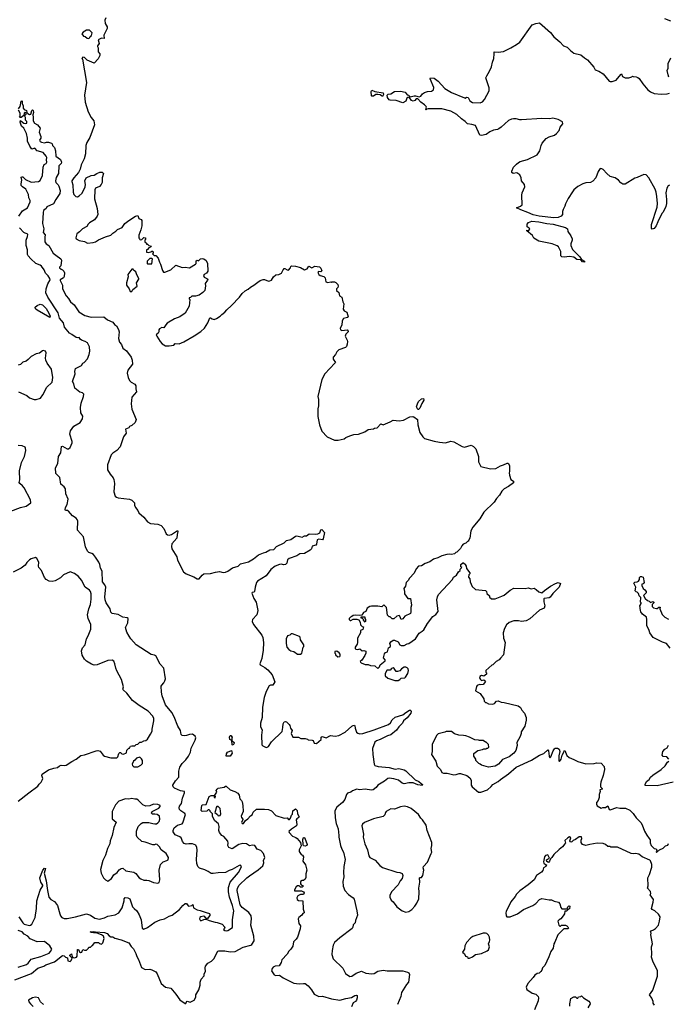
# Model space of a CAD drawing. Extents: x 2086813 to 2278017, y 548126 to 753336.
# Tile 371 of 461: x 2226553 to 2235191, y 616599 to 629711. Entities that reach past the tile are written whole.
import ezdxf

# ---------------------------------------------------------------- set-up
doc = ezdxf.new("R2010")
doc.units = 0

msp = doc.modelspace()

# ---------------------------------------------------------------- linework, layer by layer
at = {"layer": '0CON10XD'}
for points in [[(2227699, 629735), (2227687, 629705), (2227692, 629662), (2227717, 629615), (2227718, 629592), (2227672, 629505), (2227678, 629462), (2227645, 629463), (2227600, 629445), (2227610, 629395), (2227590, 629365), (2227590, 629355), (2227598, 629335), (2227600, 629285), (2227619, 629255), (2227620, 629235), (2227600, 629190), (2227545, 629132), (2227453, 629173), (2227417, 629207), (2227395, 629210), (2227380, 629195), (2227390, 629185), (2227444, 628874), (2227418, 628705), (2227424, 628615), (2227466, 628485), (2227505, 628408), (2227540, 628365), (2227551, 628311), (2227486, 628144), (2227449, 628075), (2227436, 628034), (2227430, 627925), (2227414, 627856), (2227370, 627780), (2227358, 627722), (2227336, 627674), (2227274, 627605), (2227247, 627565), (2227246, 627555), (2227261, 627511), (2227264, 627415), (2227274, 627384), (2227300, 627355), (2227325, 627352), (2227346, 627364), (2227385, 627403), (2227424, 627485), (2227430, 627515), (2227423, 627565), (2227440, 627605), (2227505, 627638), (2227545, 627642), (2227580, 627665), (2227621, 627679), (2227652, 627682), (2227670, 627665), (2227653, 627605), (2227653, 627545), (2227640, 627515), (2227615, 627490), (2227564, 627466), (2227554, 627446), (2227550, 627325), (2227587, 627197), (2227593, 627115), (2227586, 627094), (2227548, 627045), (2227484, 627006), (2227465, 626988), (2227448, 626955), (2227388, 626925), (2227352, 626885), (2227315, 626858), (2227302, 626805), (2227305, 626792), (2227345, 626772), (2227415, 626757), (2227457, 626737), (2227533, 626743), (2227565, 626753), (2227602, 626778), (2227695, 626820), (2227765, 626840), (2227793, 626867), (2227835, 626893), (2227855, 626917), (2227918, 626945), (2227953, 626995), (2228005, 627036), (2228095, 627093), (2228125, 627102), (2228142, 627065), (2228169, 627049), (2228178, 627035), (2228178, 626965), (2228167, 626913), (2228138, 626842), (2228140, 626805), (2228150, 626795), (2228152, 626782), (2228165, 626780), (2228180, 626785), (2228205, 626810), (2228228, 626808), (2228230, 626785), (2228220, 626775), (2228220, 626755), (2228240, 626735), (2228242, 626722), (2228255, 626720), (2228275, 626702), (2228310, 626695), (2228295, 626680), (2228275, 626672), (2228255, 626650), (2228240, 626645), (2228240, 626615), (2228265, 626610), (2228302, 626618), (2228315, 626630), (2228328, 626628), (2228330, 626605), (2228320, 626595), (2228343, 626573), (2228365, 626572), (2228397, 626535), (2228415, 626480), (2228430, 626455), (2228455, 626370), (2228468, 626348), (2228485, 626348), (2228565, 626380), (2228635, 626442), (2228715, 626413), (2228755, 626417), (2228815, 626408), (2228896, 626454), (2228902, 626465), (2228905, 626502), (2228915, 626508), (2228935, 626502), (2228962, 626525), (2228985, 626531), (2229006, 626526), (2229036, 626506), (2229053, 626465), (2229057, 626363), (2229040, 626335), (2229011, 626319), (2229002, 626305), (2229011, 626281), (2229046, 626266), (2229057, 626255), (2229056, 626244), (2229024, 626196), (2229027, 626165), (2229018, 626105), (2228993, 626077), (2228945, 626042), (2228895, 626030), (2228845, 626030), (2228828, 626012), (2228812, 626008), (2228810, 625995), (2228820, 625985), (2228812, 625898), (2228756, 625804), (2228688, 625752), (2228614, 625726), (2228519, 625671), (2228498, 625648), (2228475, 625608), (2228445, 625613), (2228417, 625593), (2228408, 625582), (2228406, 625554), (2228398, 625535), (2228372, 625515), (2228378, 625495), (2228425, 625424), (2228451, 625395), (2228495, 625370), (2228545, 625366), (2228604, 625376), (2228625, 625399), (2228675, 625393), (2228740, 625420), (2228875, 625500), (2228965, 625560), (2229016, 625604), (2229061, 625675), (2229085, 625740), (2229095, 625742), (2229116, 625726), (2229145, 625720), (2229175, 625730), (2229225, 625763), (2229245, 625787), (2229286, 625814), (2229312, 625848), (2229376, 625904), (2229482, 626018), (2229516, 626064), (2229555, 626100), (2229595, 626123), (2229625, 626150), (2229672, 626175), (2229724, 626216), (2229755, 626240), (2229795, 626252), (2229815, 626252), (2229865, 626230), (2229885, 626232), (2229906, 626244), (2229934, 626286), (2229965, 626312), (2230005, 626318), (2230042, 626335), (2230060, 626380), (2230074, 626396), (2230085, 626396), (2230115, 626379), (2230135, 626377), (2230160, 626405), (2230164, 626426), (2230175, 626432), (2230225, 626429), (2230292, 626412), (2230345, 626380), (2230382, 626395), (2230405, 626428), (2230445, 626407), (2230485, 626430), (2230545, 626420), (2230565, 626402), (2230577, 626365), (2230565, 626353), (2230532, 626358), (2230524, 626346), (2230527, 626335), (2230535, 626318), (2230553, 626303), (2230605, 626290), (2230620, 626275), (2230631, 626221), (2230655, 626212), (2230695, 626220), (2230705, 626212), (2230715, 626220), (2230745, 626222), (2230765, 626213), (2230788, 626185), (2230796, 626164), (2230790, 626145), (2230772, 626125), (2230772, 626105), (2230805, 626080), (2230814, 626034), (2230844, 626014), (2230858, 625955), (2230872, 625925), (2230862, 625855), (2230875, 625832), (2230908, 625815), (2230928, 625755), (2230917, 625743), (2230865, 625732), (2230847, 625703), (2230842, 625645), (2230820, 625605), (2230825, 625580), (2230845, 625570), (2230915, 625580), (2230930, 625565), (2230930, 625555), (2230898, 625525), (2230888, 625495), (2230914, 625445), (2230919, 625425), (2230915, 625390), (2230905, 625360), (2230893, 625347), (2230805, 625313), (2230775, 625290), (2230757, 625253), (2230726, 625215), (2230730, 625190), (2230758, 625145), (2230752, 625135), (2230618, 624995), (2230575, 624920), (2230522, 624695), (2230532, 624655), (2230533, 624567), (2230522, 624528), (2230526, 624425), (2230544, 624314), (2230575, 624230), (2230650, 624155), (2230745, 624113), (2230795, 624111), (2230875, 624130), (2230895, 624147), (2230948, 624168), (2231005, 624186), (2231065, 624190), (2231148, 624222), (2231195, 624252), (2231265, 624262), (2231278, 624272), (2231315, 624278), (2231363, 624327), (2231395, 624318), (2231485, 624354), (2231525, 624378), (2231605, 624370), (2231665, 624379), (2231747, 624423), (2231787, 624427), (2231803, 624423), (2231849, 624385), (2231854, 624314), (2231882, 624215), (2231924, 624154), (2231945, 624132), (2232075, 624097), (2232146, 624084), (2232225, 624078), (2232295, 624098), (2232335, 624088), (2232448, 624028), (2232475, 624020), (2232565, 624047), (2232599, 624029), (2232630, 623995), (2232662, 623895), (2232662, 623825), (2232695, 623762), (2232825, 623729), (2232895, 623736), (2232955, 623770), (2232995, 623781), (2233045, 623807), (2233060, 623805), (2233076, 623776), (2233077, 623695), (2233071, 623675), (2233076, 623645), (2233095, 623590), (2233130, 623565), (2233130, 623545), (2233065, 623493), (2233005, 623462), (2232976, 623434), (2232943, 623377), (2232904, 623336), (2232873, 623287), (2232735, 623153), (2232683, 623065), (2232586, 622954), (2232562, 622905), (2232548, 622805), (2232530, 622775), (2232530, 622765), (2232515, 622760), (2232495, 622740), (2232460, 622725), (2232440, 622705), (2232425, 622670), (2232375, 622620), (2232363, 622617), (2232345, 622600), (2232305, 622588), (2232275, 622592), (2232242, 622588), (2232175, 622572), (2232120, 622545), (2232065, 622528), (2232015, 622490), (2231955, 622467), (2231903, 622437), (2231865, 622433), (2231835, 622400), (2231805, 622342), (2231744, 622276), (2231729, 622241), (2231698, 622215), (2231692, 622168), (2231668, 622135), (2231680, 622095), (2231678, 622065), (2231724, 622004), (2231760, 622005), (2231771, 621915), (2231761, 621885), (2231762, 621825), (2231757, 621803), (2231684, 621766), (2231655, 621732), (2231634, 621724), (2231617, 621767), (2231605, 621778), (2231575, 621770), (2231535, 621732), (2231513, 621733), (2231485, 621760), (2231475, 621760), (2231453, 621783), (2231440, 621885), (2231405, 621918), (2231375, 621892), (2231325, 621902), (2231237, 621903), (2231215, 621898), (2231180, 621875), (2231165, 621830), (2231134, 621816), (2231108, 621782), (2231075, 621778), (2231025, 621782), (2230993, 621777), (2230978, 621762), (2230960, 621755), (2230940, 621735), (2230940, 621725)], [(2235205, 627509), (2235190, 627500), (2235172, 627468), (2235158, 627405), (2235169, 627315), (2235167, 627265), (2235158, 627225), (2235125, 627150), (2235105, 627130), (2235053, 627017), (2235030, 626965), (2235005, 626930), (2234975, 626922), (2234966, 626935), (2234966, 626985), (2235041, 627215), (2235046, 627265), (2235038, 627355), (2235031, 627415), (2235016, 627456), (2234932, 627605), (2234897, 627647), (2234865, 627648), (2234775, 627608), (2234745, 627602), (2234617, 627523), (2234585, 627522), (2234557, 627537), (2234528, 627575), (2234484, 627604), (2234415, 627624), (2234371, 627661), (2234325, 627714), (2234305, 627727), (2234285, 627728), (2234259, 627691), (2234224, 627606), (2234188, 627562), (2234155, 627544), (2234095, 627539), (2234053, 627525), (2233985, 627491), (2233934, 627445), (2233915, 627420), (2233859, 627331), (2233822, 627258), (2233815, 627228), (2233790, 627185), (2233782, 627155), (2233782, 627115), (2233766, 627094), (2233725, 627078), (2233665, 627072), (2233473, 627093), (2233393, 627113), (2233322, 627145), (2233227, 627177), (2233170, 627205), (2233223, 627227), (2233244, 627245), (2233239, 627375), (2233246, 627405), (2233280, 627485), (2233275, 627518), (2233236, 627566), (2233232, 627605), (2233213, 627643), (2233175, 627670), (2233127, 627663), (2233108, 627675), (2233107, 627695), (2233128, 627745), (2233170, 627785), (2233195, 627810), (2233218, 627822), (2233315, 627850), (2233445, 627912), (2233480, 627965), (2233496, 628035), (2233513, 628067), (2233565, 628127), (2233605, 628149), (2233675, 628172), (2233704, 628196), (2233739, 628235), (2233752, 628278), (2233787, 628325), (2233783, 628353), (2233725, 628383), (2233655, 628401), (2233615, 628391), (2233505, 628396), (2233235, 628378), (2233215, 628378), (2233165, 628392), (2233128, 628392), (2233105, 628388), (2233065, 628368), (2232965, 628278), (2232935, 628258), (2232915, 628248), (2232865, 628242), (2232815, 628218), (2232765, 628182), (2232705, 628168), (2232682, 628175), (2232625, 628300), (2232575, 628317), (2232515, 628323), (2232486, 628356), (2232435, 628393), (2232375, 628450), (2232295, 628491), (2232174, 628526), (2231995, 628522), (2231975, 628520), (2231965, 628510), (2231960, 628515), (2231970, 628545), (2231966, 628556), (2231945, 628579), (2231894, 628614), (2231855, 628657), (2231835, 628657), (2231817, 628633), (2231795, 628624), (2231773, 628635), (2231738, 628678), (2231723, 628677), (2231707, 628665), (2231696, 628624), (2231655, 628606), (2231565, 628636), (2231485, 628638), (2231474, 628644), (2231451, 628675), (2231447, 628705), (2231460, 628720), (2231495, 628722), (2231546, 628754), (2231625, 628758), (2231685, 628748), (2231715, 628710), (2231730, 628705), (2231752, 628682), (2231805, 628699), (2231825, 628699), (2231875, 628683), (2231895, 628691), (2231918, 628722), (2231945, 628742), (2231985, 628756), (2232039, 628761), (2232063, 628777), (2232069, 628809), (2232018, 628925), (2232025, 628937), (2232075, 628931), (2232125, 628893), (2232215, 628796), (2232305, 628740), (2232475, 628669), (2232485, 628667), (2232505, 628678), (2232524, 628674), (2232550, 628630), (2232585, 628608), (2232684, 628606), (2232715, 628616), (2232745, 628648), (2232807, 628765), (2232807, 628805), (2232763, 628935), (2232773, 628965), (2232810, 629025), (2232836, 629084), (2232848, 629145), (2232867, 629195), (2232873, 629255), (2232870, 629285), (2232925, 629277), (2232995, 629289), (2233095, 629336), (2233169, 629381), (2233215, 629413), (2233379, 629641), (2233425, 629661), (2233475, 629669), (2233621, 629541), (2233667, 629485), (2233748, 629418), (2233797, 629365), (2233843, 629345), (2233889, 629299), (2233935, 629266), (2234028, 629245), (2234073, 629203), (2234117, 629175), (2234198, 629078), (2234215, 629045), (2234264, 629024), (2234325, 628988), (2234405, 628893), (2234417, 628887), (2234445, 628887), (2234495, 628908), (2234558, 628982), (2234568, 628988), (2234582, 628955), (2234615, 628936), (2234665, 628937), (2234705, 628950), (2234715, 628960), (2234723, 628953), (2234765, 628950), (2234785, 628942), (2234805, 628928), (2234852, 628855), (2234918, 628775), (2234952, 628752), (2235005, 628730), (2235095, 628719), (2235178, 628722), (2235209, 628731)], [(2235225, 629693), (2235145, 629723)], [(2227475, 629460), (2227488, 629472), (2227492, 629488), (2227508, 629502), (2227518, 629538), (2227485, 629570), (2227445, 629572), (2227400, 629545), (2227383, 629523), (2227402, 629492), (2227427, 629487), (2227453, 629463), (2227475, 629460)], [(2235198, 628945), (2235188, 628975), (2235178, 629035), (2235188, 629065), (2235191, 629129), (2235226, 629204)], [(2231385, 628690), (2231355, 628712), (2231325, 628717), (2231295, 628717), (2231265, 628693), (2231245, 628692), (2231238, 628698), (2231232, 628755), (2231245, 628772), (2231285, 628753), (2231395, 628737), (2231397, 628715), (2231385, 628690)], [(2226537, 628525), (2226558, 628555), (2226573, 628625), (2226585, 628630), (2226587, 628597), (2226600, 628565), (2226600, 628535), (2226615, 628517), (2226645, 628500), (2226650, 628475), (2226661, 628461), (2226685, 628450), (2226700, 628455), (2226717, 628503), (2226725, 628510), (2226733, 628503), (2226736, 628475), (2226727, 628445), (2226733, 628415), (2226733, 628363), (2226752, 628332), (2226789, 628309), (2226828, 628265), (2226814, 628215), (2226833, 628155), (2226834, 628135), (2226818, 628105), (2226827, 628087), (2226845, 628078), (2226885, 628070), (2226912, 628078)], [(2226542, 627095), (2226592, 627165), (2226656, 627204), (2226694, 627286), (2226692, 627305), (2226677, 627337), (2226671, 627385), (2226637, 627455), (2226590, 627485), (2226574, 627505), (2226571, 627525), (2226582, 627575), (2226573, 627615), (2226585, 627620), (2226595, 627617), (2226631, 627581), (2226705, 627546), (2226805, 627558), (2226825, 627570), (2226856, 627635), (2226864, 627745), (2226879, 627781), (2226905, 627796), (2226913, 627815), (2226909, 627845), (2226914, 627875), (2226907, 627895), (2226865, 627942), (2226787, 627965), (2226755, 627999), (2226715, 627989), (2226689, 628025), (2226659, 628095), (2226658, 628135), (2226644, 628194), (2226608, 628265), (2226578, 628295), (2226558, 628345), (2226565, 628370), (2226590, 628345), (2226610, 628335), (2226635, 628330), (2226648, 628335), (2226647, 628355), (2226632, 628375), (2226629, 628409), (2226620, 628425), (2226620, 628435), (2226640, 628455), (2226640, 628465), (2226625, 628480), (2226612, 628465), (2226610, 628435), (2226575, 628410), (2226555, 628410), (2226553, 628417), (2226560, 628425), (2226558, 628465), (2226538, 628505)], [(2226912, 628078), (2226935, 628080), (2226975, 628067), (2226986, 628056), (2226992, 628035), (2227015, 628010), (2227030, 627965), (2227036, 627895), (2227095, 627850), (2227108, 627815), (2227107, 627795), (2227076, 627764), (2227070, 627665), (2227041, 627609), (2227031, 627565), (2227033, 627543), (2227065, 627512), (2227073, 627495), (2227092, 627435), (2227088, 627395), (2227034, 627316), (2227005, 627260), (2226915, 627217), (2226906, 627195), (2226872, 627168), (2226864, 627145), (2226858, 626995), (2226875, 626925), (2226868, 626875), (2226892, 626845), (2226887, 626815), (2226889, 626755), (2226908, 626728), (2226943, 626705), (2227001, 626601), (2227036, 626576), (2227100, 626525), (2227110, 626510), (2227102, 626435), (2227082, 626415), (2227082, 626405), (2227105, 626388), (2227125, 626382), (2227142, 626362), (2227148, 626338), (2227147, 626293), (2227138, 626272), (2227094, 626246), (2227093, 626237), (2227124, 626175), (2227125, 626125), (2227172, 626032), (2227205, 625996), (2227232, 625952), (2227280, 625915), (2227340, 625820), (2227420, 625770), (2227505, 625750), (2227675, 625753), (2227724, 625714), (2227792, 625682), (2227815, 625651), (2227844, 625634), (2227870, 625585), (2227876, 625555), (2227871, 625465), (2227884, 625416), (2227908, 625385), (2227928, 625338), (2227975, 625300), (2228036, 625215), (2228051, 625175), (2228055, 625122), (2227994, 625045), (2227984, 625005), (2227997, 624947), (2228015, 624905), (2228036, 624885), (2228085, 624858), (2228101, 624835), (2228099, 624795), (2228108, 624755), (2228047, 624685), (2228038, 624595), (2228046, 624525), (2228104, 624385), (2228091, 624345), (2228045, 624306), (2228017, 624293), (2228008, 624275), (2227964, 624256), (2227970, 624205), (2227936, 624155), (2227890, 624025), (2227845, 623975), (2227792, 623938), (2227770, 623915), (2227722, 623785), (2227722, 623715), (2227757, 623657), (2227800, 623610), (2227809, 623589), (2227818, 623535), (2227805, 623425), (2227825, 623364), (2227841, 623351), (2227863, 623343), (2228015, 623326), (2228045, 623311), (2228082, 623275), (2228084, 623246), (2228094, 623215), (2228127, 623177), (2228141, 623145), (2228205, 623086), (2228256, 623025), (2228294, 623004), (2228395, 622992), (2228436, 622975), (2228475, 622936), (2228505, 622866), (2228521, 622851), (2228545, 622846), (2228575, 622856), (2228655, 622908), (2228661, 622895), (2228650, 622855), (2228645, 622805), (2228580, 622730), (2228574, 622695), (2228581, 622665), (2228646, 622556), (2228655, 622513), (2228737, 622357), (2228770, 622330), (2228873, 622293), (2228918, 622265), (2228945, 622266), (2228985, 622316), (2229005, 622331), (2229095, 622336), (2229160, 622355), (2229215, 622361), (2229265, 622351), (2229295, 622354), (2229325, 622366), (2229388, 622412), (2229465, 622435), (2229495, 622466), (2229600, 622490), (2229667, 622533), (2229732, 622585), (2229799, 622611), (2229831, 622619), (2229885, 622652), (2229936, 622654), (2229975, 622694), (2230075, 622746), (2230105, 622774), (2230165, 622790), (2230225, 622831), (2230246, 622836), (2230315, 622822), (2230345, 622836), (2230375, 622837), (2230410, 622865), (2230495, 622859), (2230525, 622866), (2230552, 622878), (2230563, 622917), (2230575, 622922), (2230614, 622884), (2230594, 622796), (2230586, 622785), (2230535, 622791), (2230515, 622786), (2230505, 622725), (2230495, 622714), (2230450, 622700), (2230439, 622665), (2230421, 622645), (2230345, 622602), (2230285, 622600), (2230245, 622570), (2230143, 622537), (2230122, 622518), (2230112, 622475), (2230092, 622455), (2230067, 622453), (2230039, 622459), (2230013, 622457), (2229955, 622432), (2229899, 622391), (2229835, 622305), (2229719, 622235), (2229706, 622215), (2229690, 622155), (2229682, 622098), (2229672, 622088), (2229650, 622085), (2229643, 622075), (2229672, 622005), (2229704, 621955), (2229724, 621845), (2229711, 621785), (2229656, 621725), (2229650, 621695), (2229668, 621655), (2229777, 621515), (2229792, 621485), (2229801, 621415), (2229795, 621315), (2229777, 621205), (2229750, 621135), (2229758, 621118), (2229819, 621085), (2229857, 621055), (2229916, 620985), (2229952, 620895), (2229925, 620847), (2229892, 620848), (2229875, 620840), (2229836, 620765), (2229808, 620685), (2229785, 620555), (2229783, 620417), (2229762, 620345), (2229762, 620292), (2229781, 620255), (2229774, 620185), (2229777, 620055), (2229790, 620040), (2229835, 620020), (2229848, 620022), (2229866, 620034), (2229905, 620094), (2230048, 620232), (2230059, 620285), (2230060, 620335), (2230075, 620362), (2230094, 620366), (2230105, 620361), (2230143, 620325), (2230150, 620310), (2230160, 620275), (2230180, 620245), (2230170, 620205), (2230190, 620155), (2230265, 620158), (2230298, 620138), (2230355, 620138), (2230385, 620130), (2230395, 620120), (2230447, 620117), (2230460, 620110), (2230477, 620077), (2230505, 620070), (2230568, 620125), (2230568, 620155), (2230583, 620167), (2230635, 620148), (2230691, 620179), (2230755, 620170), (2230805, 620177), (2230889, 620221), (2230975, 620304), (2230995, 620314), (2231010, 620315), (2231018, 620308), (2231019, 620275), (2231038, 620225), (2231055, 620211), (2231085, 620202), (2231125, 620207), (2231275, 620253), (2231464, 620326), (2231491, 620349), (2231515, 620388), (2231555, 620422), (2231655, 620453), (2231695, 620485), (2231745, 620516), (2231756, 620516), (2231763, 620513), (2231768, 620498), (2231763, 620475), (2231715, 620412), (2231666, 620375), (2231653, 620345), (2231602, 620295), (2231570, 620250), (2231495, 620186), (2231450, 620175), (2231355, 620126), (2231305, 620109), (2231285, 620091), (2231254, 620005), (2231256, 619926), (2231274, 619795), (2231285, 619779), (2231328, 619768), (2231475, 619754), (2231555, 619729), (2231602, 619738), (2231672, 619722), (2231695, 619709), (2231820, 619590), (2231871, 619565), (2231900, 619540), (2231918, 619525), (2231915, 619513), (2231855, 619522), (2231795, 619549), (2231735, 619547), (2231675, 619534), (2231645, 619546), (2231599, 619585), (2231535, 619603), (2231475, 619611), (2231455, 619605), (2231411, 619569), (2231325, 619519), (2231299, 619485), (2231260, 619455), (2231238, 619452), (2231155, 619463), (2231077, 619457), (2231045, 619462), (2230985, 619440), (2230964, 619426), (2230918, 619412), (2230906, 619394), (2230882, 619328), (2230854, 619285), (2230779, 619225), (2230750, 619175), (2230754, 619084), (2230767, 619005), (2230796, 618935), (2230802, 618845), (2230802, 618825), (2230826, 618715), (2230842, 618665), (2230864, 618625), (2230889, 618529), (2230870, 618435), (2230866, 618355), (2230872, 618295), (2230858, 618235), (2230863, 618173), (2230885, 618114), (2230931, 618061), (2230993, 618015), (2231007, 617997), (2231045, 617845), (2231052, 617785), (2231024, 617715), (2231022, 617685), (2230993, 617657), (2230991, 617625), (2230983, 617607), (2230816, 617484), (2230745, 617423), (2230726, 617385), (2230714, 617316), (2230712, 617262), (2230730, 617205), (2230855, 617082), (2230891, 617011), (2230950, 616970), (2230975, 616972), (2231035, 617015), (2231105, 617042), (2231165, 617012), (2231245, 617005), (2231275, 617011), (2231325, 617042), (2231395, 617053), (2231445, 617045), (2231655, 617044), (2231719, 617029), (2231735, 617019), (2231743, 616995), (2231731, 616895), (2231705, 616864), (2231640, 616755), (2231630, 616705), (2231584, 616595)], [(2226542, 617762), (2226594, 617684), (2226614, 617664), (2226685, 617648), (2226698, 617652), (2226713, 617667), (2226760, 617755), (2226778, 617875), (2226781, 617975), (2226825, 618120), (2226860, 618175), (2226860, 618185), (2226836, 618225), (2226822, 618285), (2226863, 618385), (2226885, 618413), (2226896, 618406), (2226881, 618345), (2226904, 618244), (2226924, 618114), (2226940, 618025), (2226969, 617995), (2227018, 617968), (2227059, 617915), (2227086, 617805), (2227098, 617778), (2227115, 617755), (2227145, 617742), (2227185, 617742), (2227295, 617763), (2227445, 617802), (2227495, 617787), (2227555, 617747), (2227615, 617732), (2227685, 617750), (2227726, 617774), (2227825, 617790), (2227873, 617817), (2227916, 617884), (2227944, 617975), (2227946, 618005), (2227959, 618021), (2227995, 618019), (2228020, 618005), (2228055, 617899), (2228077, 617873), (2228112, 617845), (2228145, 617791), (2228173, 617723), (2228184, 617615), (2228205, 617601), (2228255, 617621), (2228355, 617694), (2228425, 617722), (2228484, 617736), (2228545, 617774), (2228585, 617788), (2228680, 617860), (2228724, 617916), (2228755, 617943), (2228775, 617942), (2228795, 617912), (2228806, 617906), (2228844, 617916), (2228857, 617927), (2228870, 617885), (2228915, 617856), (2228955, 617850), (2229035, 617820), (2229080, 617810), (2229087, 617797), (2229085, 617783), (2229055, 617742), (2229035, 617740), (2229021, 617765), (2229005, 617772), (2228965, 617763), (2228952, 617755), (2228947, 617735), (2228955, 617718), (2228965, 617712), (2229005, 617730), (2229035, 617732), (2229076, 617714), (2229155, 617691), (2229185, 617689), (2229248, 617665), (2229284, 617625), (2229283, 617615), (2229268, 617595), (2229285, 617581), (2229305, 617578), (2229325, 617583), (2229389, 617621), (2229386, 617725), (2229405, 617845), (2229386, 617915), (2229346, 618025), (2229333, 618095), (2229333, 618155), (2229356, 618225), (2229468, 618355), (2229496, 618405), (2229506, 618436), (2229495, 618452), (2229475, 618449), (2229382, 618395), (2229345, 618382), (2229295, 618355), (2229195, 618350), (2229129, 618339), (2229105, 618343), (2229065, 618367), (2229021, 618391), (2228950, 618410), (2228925, 618435), (2228912, 618475), (2228906, 618526), (2228919, 618655), (2228913, 618685), (2228897, 618717), (2228855, 618736), (2228808, 618738), (2228772, 618732), (2228742, 618742), (2228721, 618765), (2228714, 618795), (2228702, 618815), (2228688, 618828), (2228626, 618855), (2228597, 618895), (2228596, 618915), (2228611, 618949), (2228655, 618984), (2228715, 619004), (2228725, 619015), (2228762, 619125), (2228752, 619142), (2228700, 619175), (2228683, 619195), (2228677, 619215), (2228683, 619237), (2228708, 619275), (2228720, 619345), (2228748, 619415), (2228748, 619435), (2228695, 619442), (2228615, 619479), (2228597, 619495), (2228591, 619515), (2228629, 619575), (2228672, 619625), (2228673, 619705), (2228684, 619756), (2228718, 619805), (2228768, 619855), (2228803, 619905), (2228827, 619955), (2228838, 620012), (2228892, 620115), (2228899, 620149), (2228890, 620170), (2228856, 620196), (2228817, 620193), (2228775, 620178), (2228745, 620176), (2228719, 620179), (2228703, 620193), (2228697, 620245), (2228658, 620305), (2228609, 620429), (2228578, 620485), (2228495, 620585), (2228450, 620705), (2228441, 620755), (2228439, 620835), (2228445, 620850), (2228475, 620878), (2228488, 620905), (2228494, 620935), (2228474, 621074), (2228425, 621128), (2228365, 621239), (2228349, 621249), (2228305, 621259), (2228104, 621385), (2228035, 621464), (2228011, 621501), (2227982, 621555), (2227962, 621618), (2227993, 621677), (2227998, 621735), (2227984, 621744), (2227926, 621756), (2227865, 621788), (2227786, 621805), (2227765, 621822), (2227759, 621865), (2227706, 621945), (2227692, 621985), (2227687, 622025), (2227699, 622155), (2227688, 622185), (2227656, 622226), (2227651, 622365), (2227631, 622405), (2227619, 622455), (2227606, 622485), (2227565, 622555), (2227538, 622588), (2227515, 622602), (2227473, 622615), (2227455, 622633), (2227429, 622689), (2227404, 622825), (2227322, 622912), (2227326, 623035), (2227320, 623055), (2227304, 623075), (2227256, 623105), (2227205, 623167), (2227195, 623173), (2227165, 623173), (2227160, 623185), (2227162, 623215), (2227185, 623255), (2227201, 623325), (2227166, 623395), (2227163, 623465), (2227145, 623490), (2227101, 623525), (2227086, 623615), (2227036, 623666), (2227032, 623745), (2227061, 623799), (2227069, 623895), (2227101, 623945), (2227112, 624028), (2227125, 624033), (2227185, 623998), (2227205, 623998), (2227225, 624012), (2227254, 624075), (2227253, 624095), (2227222, 624192), (2227229, 624235), (2227275, 624296), (2227359, 624345), (2227388, 624395), (2227393, 624433), (2227367, 624475), (2227364, 624545), (2227374, 624606), (2227404, 624695), (2227406, 624725), (2227390, 624740), (2227353, 624753), (2227289, 624805), (2227274, 624864), (2227258, 624895), (2227293, 624995), (2227287, 625025), (2227298, 625065), (2227376, 625104), (2227394, 625135), (2227413, 625147), (2227457, 625193), (2227478, 625252), (2227486, 625295), (2227485, 625355), (2227456, 625406), (2227426, 625426), (2227375, 625445), (2227360, 625455), (2227345, 625480), (2227325, 625474), (2227305, 625478), (2227249, 625519), (2227215, 625535), (2227149, 625615), (2227136, 625675), (2227083, 625735), (2227066, 625806), (2226930, 626015), (2226902, 626075), (2226904, 626125), (2226929, 626195), (2226958, 626245), (2226956, 626265), (2226932, 626302), (2226897, 626335), (2226879, 626379), (2226845, 626427), (2226825, 626442), (2226770, 626465), (2226701, 626525), (2226666, 626565), (2226657, 626585), (2226658, 626645), (2226640, 626705), (2226639, 626775), (2226657, 626823), (2226660, 626850), (2226655, 626859), (2226625, 626868), (2226609, 626879), (2226550, 626940)], [(2234075, 626483), (2234050, 626485), (2234025, 626512), (2233975, 626519), (2233935, 626550), (2233875, 626557), (2233805, 626548), (2233773, 626553), (2233758, 626568), (2233758, 626625), (2233752, 626642), (2233728, 626685), (2233711, 626701), (2233646, 626726), (2233465, 626760), (2233402, 626802), (2233382, 626835), (2233305, 626900), (2233305, 626910), (2233335, 626903), (2233346, 626925), (2233337, 626937), (2233312, 626952), (2233311, 626989), (2233330, 627010), (2233375, 627026), (2233465, 627017), (2233575, 626995), (2233657, 626987), (2233822, 626945), (2233850, 626925), (2233855, 626890), (2233894, 626834), (2233910, 626795), (2233912, 626775), (2233893, 626725), (2233893, 626705), (2233915, 626650), (2234014, 626554), (2234037, 626517), (2234073, 626495), (2234075, 626483)], [(2228255, 626460), (2228315, 626462), (2228320, 626525), (2228315, 626530), (2228285, 626530), (2228250, 626495), (2228250, 626465), (2228255, 626460)], [(2228045, 626090), (2228061, 626119), (2228117, 626163), (2228110, 626205), (2228142, 626255), (2228142, 626265), (2228112, 626315), (2228098, 626355), (2228070, 626375), (2228065, 626390), (2228045, 626390), (2227995, 626320), (2228000, 626285), (2227974, 626205), (2227976, 626175), (2228010, 626125), (2228025, 626090), (2228045, 626090)], [(2226955, 625746), (2226785, 625842), (2226765, 625861), (2226760, 625885), (2226786, 625905), (2226825, 625922), (2226858, 625915), (2226906, 625865), (2226943, 625805), (2226959, 625765), (2226955, 625746)], [(2226538, 624755), (2226648, 624705), (2226685, 624677), (2226745, 624654), (2226775, 624653), (2226829, 624671), (2226862, 624715), (2226886, 624764), (2226912, 624815), (2226984, 624885), (2226994, 624945), (2226975, 625057), (2226919, 625135), (2226900, 625175), (2226897, 625205), (2226907, 625275), (2226895, 625298), (2226865, 625307), (2226855, 625303), (2226818, 625272), (2226775, 625260), (2226705, 625228), (2226666, 625184), (2226640, 625165), (2226595, 625150), (2226565, 625120), (2226535, 625110)], [(2231855, 624518), (2231839, 624555), (2231850, 624595), (2231865, 624626), (2231905, 624664), (2231932, 624665), (2231936, 624645), (2231908, 624602), (2231883, 624537), (2231865, 624519), (2231855, 624518)], [(2226435, 623167), (2226565, 623214), (2226638, 623232), (2226700, 623275), (2226698, 623315), (2226611, 623475), (2226592, 623502), (2226555, 623534), (2226548, 623548), (2226556, 623585), (2226549, 623705), (2226578, 623815), (2226617, 623895), (2226637, 623975), (2226632, 624005), (2226625, 624018), (2226585, 624038), (2226535, 624042)], [(2226535, 619303), (2226676, 619414), (2226795, 619502), (2226811, 619529), (2226838, 619555), (2226857, 619593), (2226860, 619605), (2226848, 619645), (2226852, 619665), (2226939, 619721), (2227010, 619745), (2227055, 619752), (2227084, 619776), (2227105, 619784), (2227145, 619778), (2227173, 619783), (2227246, 619834), (2227305, 619862), (2227368, 619912), (2227415, 619920), (2227574, 619976), (2227595, 619980), (2227625, 619971), (2227665, 619918), (2227685, 619902), (2227765, 619882), (2227847, 619883), (2227862, 619895), (2227875, 619940), (2227885, 619952), (2227895, 619952), (2227915, 619933), (2227935, 619928), (2227975, 619950), (2227980, 619985), (2228005, 620010), (2228015, 620010), (2228030, 620035), (2228045, 620042), (2228085, 620040), (2228105, 620060), (2228128, 620062), (2228155, 620090), (2228175, 620092), (2228205, 620108), (2228235, 620110), (2228255, 620130), (2228294, 620195), (2228319, 620235), (2228317, 620265), (2228341, 620375), (2228339, 620405), (2228326, 620436), (2228265, 620504), (2228145, 620580), (2228056, 620646), (2227982, 620742), (2227933, 620785), (2227928, 620795), (2227936, 620826), (2227909, 620925), (2227845, 621042), (2227832, 621075), (2227821, 621135), (2227805, 621167), (2227785, 621182), (2227725, 621177), (2227585, 621118), (2227545, 621117), (2227509, 621129), (2227445, 621168), (2227418, 621195), (2227385, 621250), (2227377, 621305), (2227391, 621345), (2227424, 621385), (2227444, 621465), (2227467, 621507), (2227503, 621595), (2227499, 621655), (2227466, 621735), (2227457, 621785), (2227474, 621866), (2227496, 621925), (2227506, 621996), (2227506, 622065), (2227498, 622095), (2227485, 622113), (2227424, 622154), (2227377, 622245), (2227336, 622296), (2227285, 622337), (2227225, 622356), (2227135, 622317), (2227095, 622277), (2227025, 622237), (2226985, 622228), (2226945, 622233), (2226907, 622257), (2226884, 622284), (2226843, 622375), (2226808, 622415), (2226802, 622435), (2226807, 622485), (2226782, 622535), (2226765, 622547), (2226705, 622531), (2226685, 622520), (2226647, 622483), (2226628, 622445), (2226572, 622405), (2226465, 622352)], [(2230940, 621725), (2230955, 621710), (2230965, 621710), (2230995, 621730), (2231045, 621728), (2231068, 621718), (2231087, 621687), (2231092, 621652), (2231115, 621630), (2231130, 621625), (2231125, 621590), (2231093, 621577), (2231092, 621548), (2231054, 621476), (2231053, 621417), (2231047, 621395), (2231023, 621353), (2231022, 621335), (2231028, 621328), (2231055, 621323), (2231085, 621333), (2231115, 621308), (2231135, 621310), (2231162, 621302), (2231163, 621277), (2231150, 621245), (2231109, 621181), (2231088, 621165), (2231092, 621155), (2231102, 621145), (2231155, 621123), (2231195, 621123), (2231227, 621113), (2231285, 621107), (2231325, 621072), (2231347, 621093), (2231355, 621120), (2231420, 621175), (2231420, 621185), (2231400, 621215), (2231410, 621265), (2231425, 621282), (2231452, 621295), (2231464, 621346), (2231490, 621365), (2231492, 621375), (2231484, 621405), (2231495, 621428), (2231525, 621450), (2231545, 621450), (2231592, 621425), (2231617, 621387), (2231635, 621378), (2231675, 621378), (2231715, 621400), (2231735, 621403), (2231826, 621464), (2231875, 621542), (2231915, 621568), (2231935, 621588), (2231985, 621672), (2232057, 621763), (2232095, 621792), (2232125, 621830), (2232110, 621985), (2232117, 622025), (2232130, 622055), (2232316, 622254), (2232332, 622285), (2232372, 622315), (2232395, 622358), (2232420, 622375), (2232420, 622395), (2232440, 622415), (2232430, 622425), (2232430, 622455), (2232455, 622480), (2232465, 622480), (2232490, 622455), (2232490, 622445), (2232500, 622435), (2232502, 622402), (2232550, 622345), (2232548, 622332), (2232533, 622317), (2232532, 622285), (2232548, 622265), (2232552, 622225), (2232580, 622165), (2232625, 622122), (2232755, 622110), (2232770, 622095), (2232775, 622070), (2232808, 622038), (2232812, 622022), (2232835, 622000), (2232885, 622000), (2232975, 622032), (2233005, 622048), (2233084, 622116), (2233135, 622142), (2233285, 622138), (2233323, 622143), (2233365, 622132), (2233405, 622140), (2233433, 622125), (2233465, 622093), (2233505, 622078), (2233542, 622108), (2233622, 622168), (2233688, 622205), (2233725, 622214), (2233754, 622204), (2233737, 622153), (2233655, 622071), (2233620, 622020), (2233605, 622012), (2233537, 622003), (2233533, 621997), (2233533, 621957), (2233547, 621905), (2233536, 621874), (2233475, 621848), (2233345, 621732), (2233300, 621705), (2233235, 621698), (2233195, 621707), (2233135, 621706), (2233072, 621685), (2233038, 621652), (2233009, 621605), (2232992, 621548), (2232997, 621475), (2233018, 621415), (2232997, 621253), (2232955, 621210), (2232940, 621185), (2232900, 621165), (2232855, 621120), (2232840, 621115), (2232760, 621045), (2232763, 621023), (2232772, 621012), (2232770, 620995), (2232735, 620968), (2232720, 620975), (2232705, 620977), (2232682, 620965), (2232678, 620948), (2232690, 620925), (2232703, 620913), (2232735, 620918), (2232757, 620903), (2232745, 620880), (2232725, 620860), (2232695, 620852), (2232675, 620858), (2232647, 620843), (2232638, 620832), (2232622, 620775), (2232685, 620740), (2232736, 620666), (2232740, 620635), (2232755, 620620), (2232765, 620620), (2232795, 620600), (2232855, 620594), (2232876, 620604), (2232905, 620638), (2232925, 620640), (2232964, 620624), (2233005, 620620), (2233192, 620572), (2233225, 620550), (2233242, 620515), (2233277, 620477), (2233297, 620417), (2233300, 620385), (2233282, 620305), (2233233, 620227), (2233232, 620205), (2233218, 620165), (2233172, 620085), (2233180, 620045), (2233162, 619978), (2233132, 619945), (2233070, 619895), (2232985, 619858), (2232930, 619795), (2232885, 619772), (2232795, 619758), (2232705, 619782), (2232687, 619797), (2232670, 619805), (2232630, 619845), (2232630, 619865), (2232603, 619903), (2232603, 619937), (2232653, 619977), (2232715, 619990), (2232735, 620000), (2232765, 620000), (2232775, 620010), (2232788, 620012), (2232800, 620025), (2232798, 620058), (2232765, 620090), (2232755, 620090), (2232725, 620110), (2232675, 620110), (2232665, 620118), (2232615, 620120), (2232545, 620158), (2232495, 620172), (2232465, 620180), (2232401, 620181), (2232342, 620202), (2232305, 620233), (2232235, 620234), (2232215, 620222), (2232125, 620199), (2232107, 620185), (2232047, 620065), (2232047, 619965), (2232036, 619925), (2232094, 619835), (2232112, 619772), (2232158, 619725), (2232175, 619688), (2232199, 619679), (2232245, 619678), (2232335, 619656), (2232365, 619659), (2232405, 619672), (2232425, 619671), (2232506, 619646), (2232546, 619616), (2232564, 619585), (2232567, 619515), (2232578, 619495), (2232665, 619422), (2232696, 619424), (2232784, 619456), (2232832, 619498), (2232855, 619527), (2232924, 619566), (2232955, 619593), (2233065, 619667), (2233165, 619757), (2233371, 619849), (2233475, 619917), (2233535, 619937), (2233585, 619987), (2233596, 619975), (2233604, 619905), (2233615, 619883), (2233629, 619895), (2233658, 619975), (2233675, 620001), (2233685, 620008), (2233715, 620009), (2233737, 619997), (2233747, 619965), (2233734, 619906), (2233732, 619852), (2233735, 619840), (2233744, 619834), (2233766, 619865), (2233778, 619915), (2233800, 619955), (2233803, 619975), (2233815, 619980), (2233841, 619911), (2233870, 619885), (2233935, 619858), (2233985, 619832), (2234095, 619802), (2234205, 619804), (2234235, 619813), (2234295, 619810), (2234337, 619765), (2234340, 619725), (2234322, 619645), (2234293, 619555), (2234290, 619525), (2234290, 619495), (2234310, 619475), (2234310, 619465), (2234280, 619455), (2234283, 619435), (2234270, 619395), (2234270, 619355), (2234256, 619314), (2234233, 619285), (2234233, 619265), (2234245, 619242), (2234295, 619213), (2234318, 619222), (2234355, 619220), (2234385, 619240), (2234403, 619195), (2234415, 619190), (2234505, 619222), (2234545, 619209), (2234623, 619213), (2234680, 619185), (2234725, 619140), (2234730, 619125), (2234765, 619080), (2234825, 619020), (2234845, 618990), (2234876, 618906), (2234905, 618850), (2234938, 618808), (2234948, 618788), (2234948, 618748), (2234963, 618713), (2235002, 618672), (2235025, 618670), (2235038, 618658), (2235040, 618645), (2235030, 618635), (2235035, 618620), (2235072, 618658), (2235125, 618680), (2235155, 618710), (2235185, 618720), (2235195, 618740)], [(2235215, 621343), (2235165, 621403), (2235115, 621420), (2235018, 621472), (2234989, 621485), (2234944, 621545), (2234936, 621575), (2234904, 621645), (2234906, 621725), (2234900, 621755), (2234849, 621795), (2234827, 621825), (2234821, 621845), (2234810, 621910), (2234820, 621915), (2234820, 621925), (2234830, 621935), (2234830, 621945), (2234820, 621955), (2234826, 622016), (2234805, 622040), (2234795, 622070), (2234777, 622087), (2234761, 622091), (2234750, 622105), (2234760, 622155), (2234733, 622207), (2234745, 622220), (2234777, 622223), (2234795, 622232), (2234808, 622255), (2234808, 622282), (2234823, 622297), (2234835, 622298), (2234858, 622285), (2234870, 622215), (2234855, 622198), (2234840, 622195), (2234838, 622178), (2234858, 622135), (2234879, 622119), (2234898, 622095), (2234895, 622080), (2234860, 622045), (2234884, 622004), (2234915, 621977), (2234938, 621968), (2234952, 621952), (2234985, 621962), (2235000, 621955), (2235000, 621945), (2234978, 621922), (2234978, 621895), (2234995, 621878), (2235035, 621870), (2235045, 621870), (2235063, 621887), (2235085, 621888), (2235078, 621865), (2235110, 621790), (2235147, 621755), (2235195, 621730)], [(2231155, 621690), (2231130, 621715), (2231130, 621725), (2231118, 621738), (2231102, 621742), (2231102, 621758), (2231148, 621758), (2231150, 621735), (2231160, 621725), (2231160, 621695), (2231155, 621690)], [(2230295, 621260), (2230310, 621275), (2230317, 621293), (2230330, 621355), (2230338, 621365), (2230338, 621385), (2230293, 621453), (2230287, 621487), (2230280, 621495), (2230185, 621532), (2230168, 621532), (2230150, 621515), (2230122, 621505), (2230104, 621466), (2230100, 621405), (2230113, 621355), (2230138, 621325), (2230165, 621307), (2230205, 621298), (2230253, 621263), (2230295, 621260)], [(2230788, 621228), (2230815, 621232), (2230822, 621238), (2230822, 621262), (2230808, 621278), (2230775, 621300), (2230752, 621298), (2230750, 621275), (2230760, 621265), (2230760, 621255), (2230788, 621228)], [(2231551, 620911), (2231595, 620913), (2231617, 620923), (2231635, 620940), (2231682, 620948), (2231693, 620957), (2231721, 621005), (2231730, 621045), (2231726, 621065), (2231715, 621078), (2231695, 621088), (2231675, 621088), (2231638, 621065), (2231615, 621040), (2231585, 621030), (2231565, 621030), (2231539, 621069), (2231525, 621080), (2231507, 621073), (2231485, 621050), (2231445, 621050), (2231440, 621045), (2231440, 621035), (2231420, 621005), (2231420, 620985), (2231422, 620975), (2231455, 620942), (2231551, 620911)], [(2229395, 620052), (2229383, 620053), (2229380, 620110), (2229352, 620125), (2229348, 620155), (2229355, 620180), (2229365, 620180), (2229382, 620155), (2229378, 620145), (2229380, 620110), (2229410, 620085), (2229410, 620075), (2229395, 620052)], [(2229355, 619902), (2229305, 619902), (2229306, 619935), (2229322, 619955), (2229375, 619980), (2229382, 619945), (2229355, 619902)], [(2235200, 619865), (2235170, 619895), (2235125, 619900), (2235110, 619915), (2235120, 619965), (2235145, 619996), (2235174, 620016), (2235195, 620050)], [(2228075, 619762), (2228125, 619763), (2228168, 619782), (2228188, 619805), (2228188, 619845), (2228175, 619870), (2228155, 619890), (2228110, 619875), (2228085, 619852), (2228068, 619835), (2228050, 619795), (2228055, 619780), (2228075, 619762)], [(2235255, 619557), (2235045, 619508), (2234882, 619512), (2234882, 619525), (2234903, 619565), (2234936, 619594), (2234955, 619623), (2234985, 619650), (2235098, 619725), (2235148, 619775), (2235180, 619825), (2235200, 619835)], [(2226487, 616923), (2226712, 617008), (2226795, 617082), (2226875, 617108), (2226903, 617125), (2227015, 617166), (2227125, 617249), (2227145, 617246), (2227165, 617227), (2227189, 617219), (2227195, 617180), (2227225, 617170), (2227237, 617183), (2227250, 617215), (2227220, 617245), (2227222, 617255), (2227245, 617270), (2227250, 617235), (2227265, 617220), (2227285, 617219), (2227312, 617228), (2227320, 617240), (2227325, 617328), (2227335, 617330), (2227348, 617298), (2227365, 617290), (2227380, 617295), (2227395, 617328), (2227415, 617320), (2227445, 617320), (2227470, 617345), (2227475, 617360), (2227495, 617360), (2227512, 617378), (2227525, 617380), (2227555, 617420), (2227605, 617420), (2227618, 617408), (2227645, 617400), (2227662, 617418), (2227679, 617475), (2227668, 617508), (2227642, 617525), (2227585, 617548), (2227535, 617549), (2227510, 617555), (2227494, 617566), (2227535, 617569), (2227565, 617562), (2227685, 617556), (2227720, 617540), (2227745, 617510), (2227765, 617497), (2227795, 617497), (2227821, 617481), (2227905, 617459), (2228008, 617418), (2228039, 617369), (2228069, 617339), (2228102, 617275), (2228114, 617234), (2228137, 617195), (2228177, 617087), (2228223, 617063), (2228285, 617068), (2228315, 617060), (2228365, 617030), (2228383, 617005), (2228438, 616875), (2228495, 616829), (2228565, 616814), (2228632, 616735), (2228685, 616658), (2228755, 616610), (2228765, 616610), (2228770, 616625), (2228785, 616640), (2228825, 616628), (2228877, 616655), (2228898, 616695), (2228900, 616725), (2228937, 616793), (2228956, 616854), (2228958, 616895), (2228968, 616932), (2229012, 616978), (2229012, 617005), (2229027, 617035), (2229023, 617085), (2229030, 617105), (2229061, 617145), (2229106, 617174), (2229139, 617205), (2229194, 617305), (2229205, 617311), (2229285, 617310), (2229356, 617296), (2229425, 617304), (2229531, 617359), (2229631, 617385), (2229646, 617395), (2229674, 617445), (2229672, 617505), (2229631, 617655), (2229639, 617735), (2229634, 617775), (2229605, 617822), (2229515, 617887), (2229488, 617925), (2229450, 618115), (2229453, 618145), (2229474, 618185), (2229579, 618285), (2229615, 618308), (2229731, 618389), (2229790, 618445), (2229804, 618485), (2229802, 618515), (2229816, 618555), (2229801, 618605), (2229765, 618649), (2229715, 618667), (2229685, 618713), (2229655, 618718), (2229615, 618711), (2229575, 618736), (2229525, 618741), (2229473, 618727), (2229385, 618668), (2229338, 618685), (2229327, 618715), (2229330, 618745), (2229325, 618770), (2229273, 618833), (2229247, 618847), (2229214, 618885), (2229204, 618915), (2229210, 618965), (2229202, 619002), (2229147, 619045), (2229123, 619105), (2229120, 619135), (2229090, 619165), (2229090, 619175), (2229075, 619190), (2229062, 619188), (2229045, 619170), (2228985, 619168), (2228968, 619178), (2228977, 619245), (2228990, 619255), (2229035, 619260), (2229075, 619368), (2229102, 619378), (2229138, 619378), (2229143, 619353), (2229155, 619350), (2229160, 619365), (2229150, 619375), (2229150, 619385), (2229180, 619425), (2229172, 619445), (2229182, 619465), (2229195, 619477), (2229275, 619492), (2229295, 619504), (2229305, 619503), (2229355, 619457), (2229420, 619435), (2229460, 619410), (2229476, 619385), (2229484, 619334), (2229508, 619315), (2229518, 619295), (2229526, 619245), (2229529, 619165), (2229502, 619105), (2229506, 619086), (2229527, 619065), (2229526, 619054), (2229508, 619025), (2229515, 619008), (2229535, 619008), (2229562, 619048), (2229592, 619068), (2229625, 619108), (2229649, 619121), (2229662, 619158), (2229706, 619196), (2229815, 619199), (2229865, 619192), (2229907, 619175), (2229965, 619114), (2230075, 619078), (2230115, 619080), (2230132, 619062), (2230145, 619060), (2230162, 619078), (2230173, 619117), (2230187, 619133), (2230190, 619175), (2230225, 619200), (2230250, 619180), (2230251, 619135), (2230274, 619095), (2230270, 619085), (2230242, 619068), (2230236, 619055), (2230242, 618995), (2230238, 618975), (2230175, 618932), (2230139, 618901), (2230140, 618885), (2230185, 618837), (2230232, 618822), (2230249, 618809), (2230292, 618752), (2230301, 618709), (2230276, 618655), (2230276, 618635), (2230300, 618595), (2230318, 618585), (2230333, 618565), (2230322, 618505), (2230360, 618455), (2230377, 618385), (2230362, 618335), (2230363, 618287), (2230357, 618265), (2230335, 618248), (2230313, 618247), (2230292, 618235), (2230293, 618203), (2230302, 618192), (2230328, 618178), (2230328, 618172), (2230315, 618160), (2230295, 618160), (2230277, 618177), (2230255, 618178), (2230237, 618163), (2230213, 618125), (2230215, 618112), (2230229, 618109), (2230305, 618112), (2230335, 618098), (2230342, 618085), (2230335, 618062), (2230295, 618063), (2230258, 618045), (2230243, 618015), (2230248, 617995), (2230265, 617982), (2230326, 617976), (2230327, 617865), (2230342, 617825), (2230340, 617815), (2230324, 617806), (2230312, 617785), (2230273, 617757), (2230260, 617735), (2230271, 617675), (2230292, 617642), (2230287, 617605), (2230252, 617495), (2230235, 617466), (2230199, 617431), (2230192, 617375), (2230165, 617334)], [(2228395, 618212), (2228410, 618220), (2228420, 618255), (2228412, 618385), (2228428, 618462), (2228463, 618497), (2228515, 618513), (2228532, 618525), (2228534, 618555), (2228505, 618606), (2228436, 618656), (2228415, 618696), (2228385, 618727), (2228365, 618732), (2228347, 618723), (2228325, 618722), (2228226, 618756), (2228180, 618765), (2228120, 618825), (2228108, 618848), (2228108, 618905), (2228132, 618968), (2228170, 619005), (2228195, 619018), (2228275, 619022), (2228325, 619007), (2228355, 619004), (2228375, 619004), (2228395, 619014), (2228411, 619035), (2228421, 619065), (2228415, 619104), (2228385, 619125), (2228355, 619133), (2228321, 619131), (2228307, 619145), (2228316, 619165), (2228405, 619211), (2228424, 619235), (2228424, 619245), (2228395, 619261), (2228335, 619263), (2228285, 619240), (2228235, 619237), (2228194, 619254), (2228136, 619315), (2228115, 619329), (2228085, 619329), (2228045, 619341), (2228005, 619331), (2227963, 619333), (2227875, 619302), (2227830, 619255), (2227784, 619166), (2227785, 619070), (2227840, 619025), (2227808, 618955), (2227787, 618845), (2227760, 618775), (2227753, 618735), (2227723, 618675), (2227694, 618586), (2227661, 618515), (2227631, 618395), (2227639, 618345), (2227670, 618285), (2227698, 618255), (2227725, 618238), (2227775, 618275), (2227809, 618321), (2227851, 618355), (2227880, 618390), (2227905, 618408), (2227925, 618412), (2227966, 618376), (2228075, 618360), (2228102, 618342), (2228144, 618284), (2228165, 618268), (2228205, 618254), (2228245, 618254), (2228275, 618246), (2228335, 618223), (2228395, 618212)], [(2229195, 619110), (2229225, 619113), (2229232, 619135), (2229223, 619205), (2229206, 619226), (2229195, 619232), (2229178, 619232), (2229168, 619222), (2229162, 619178), (2229150, 619155), (2229188, 619128), (2229195, 619110)], [(2231695, 617826), (2231735, 617833), (2231775, 617863), (2231815, 617907), (2231841, 617945), (2231869, 618005), (2231874, 618095), (2231870, 618145), (2231882, 618225), (2231878, 618282), (2231885, 618288), (2231905, 618287), (2231924, 618315), (2231937, 618385), (2231928, 618415), (2231931, 618435), (2231985, 618492), (2232033, 618605), (2232040, 618625), (2232034, 618675), (2232041, 618715), (2232040, 618755), (2231978, 618915), (2231966, 618985), (2231917, 619057), (2231895, 619077), (2231866, 619125), (2231766, 619205), (2231718, 619228), (2231675, 619236), (2231625, 619228), (2231545, 619199), (2231495, 619201), (2231433, 619167), (2231424, 619155), (2231418, 619122), (2231395, 619099), (2231265, 619068), (2231145, 619020), (2231120, 619000), (2231112, 618975), (2231134, 618865), (2231129, 618825), (2231150, 618735), (2231184, 618655), (2231202, 618575), (2231215, 618556), (2231287, 618517), (2231348, 618448), (2231385, 618420), (2231575, 618360), (2231616, 618356), (2231645, 618340), (2231658, 618315), (2231646, 618274), (2231619, 618241), (2231595, 618192), (2231503, 618095), (2231483, 618047), (2231482, 618025), (2231502, 617985), (2231528, 617965), (2231578, 617898), (2231648, 617845), (2231695, 617826)], [(2230355, 618703), (2230335, 618710), (2230327, 618725), (2230323, 618795), (2230335, 618820), (2230345, 618820), (2230352, 618812), (2230380, 618725), (2230376, 618714), (2230355, 618703)], [(2235007, 616587), (2234990, 616615), (2234990, 616635), (2234972, 616682), (2234942, 616725), (2234984, 616785), (2235048, 616972), (2235047, 617045), (2234984, 617174), (2234966, 617225), (2234973, 617265), (2234966, 617364), (2234980, 617405), (2234960, 617525), (2234962, 617545), (2234953, 617565), (2234962, 617578), (2234995, 617590), (2235022, 617608), (2235060, 617655), (2235076, 617704), (2235082, 617765), (2235059, 617799), (2235013, 617843), (2234975, 617863), (2234967, 617875), (2234989, 617961), (2234992, 617995), (2234950, 618055), (2234960, 618075), (2234955, 618100), (2234912, 618145), (2234922, 618175), (2234918, 618282), (2234942, 618328), (2234972, 618425), (2234972, 618462), (2234955, 618510), (2234945, 618520), (2234843, 618563), (2234797, 618597), (2234755, 618608), (2234725, 618602), (2234695, 618608), (2234515, 618690), (2234425, 618690), (2234415, 618700), (2234385, 618700), (2234357, 618727), (2234322, 618742), (2234245, 618743), (2234144, 618726), (2234095, 618713), (2234050, 618725), (2234032, 618755), (2234032, 618785), (2234040, 618805), (2234035, 618830), (2234005, 618830), (2233956, 618794), (2233925, 618782), (2233905, 618762), (2233895, 618760), (2233885, 618762), (2233878, 618775), (2233892, 618815), (2233875, 618827), (2233855, 618818), (2233815, 618780), (2233820, 618745), (2233812, 618735), (2233783, 618697), (2233738, 618662), (2233668, 618592), (2233642, 618555), (2233622, 618538), (2233610, 618505), (2233595, 618488), (2233575, 618500), (2233568, 618525), (2233610, 618545), (2233585, 618590), (2233555, 618579), (2233544, 618565), (2233530, 618495), (2233535, 618480), (2233555, 618460), (2233568, 618458), (2233560, 618435), (2233530, 618415), (2233521, 618379), (2233502, 618358), (2233437, 618315), (2233404, 618256), (2233325, 618190), (2233215, 618112), (2233168, 618065), (2233152, 618035), (2233093, 617965), (2233032, 617835), (2233028, 617815), (2233030, 617775), (2233040, 617765), (2233085, 617763), (2233185, 617803), (2233265, 617862), (2233388, 617915), (2233425, 617940), (2233478, 617995), (2233505, 618010), (2233605, 617992), (2233635, 617992), (2233673, 617973), (2233727, 617957), (2233747, 617937), (2233758, 617888), (2233775, 617870), (2233845, 617870), (2233852, 617898), (2233865, 617910), (2233880, 617905), (2233875, 617870), (2233862, 617868), (2233835, 617840), (2233812, 617838), (2233808, 617805), (2233793, 617777), (2233758, 617735), (2233737, 617723), (2233722, 617705), (2233733, 617653), (2233745, 617640), (2233755, 617640), (2233768, 617652), (2233822, 617652), (2233840, 617645), (2233855, 617630), (2233862, 617615), (2233858, 617605), (2233800, 617605), (2233720, 617525), (2233680, 617425), (2233667, 617405), (2233656, 617345), (2233626, 617304), (2233600, 617230), (2233546, 617115), (2233518, 617085), (2233507, 617053), (2233493, 617037), (2233470, 617015), (2233445, 617007), (2233415, 616987), (2233393, 616957), (2233319, 616875), (2233297, 616825), (2233308, 616795), (2233379, 616749), (2233425, 616733), (2233457, 616705), (2233463, 616685), (2233460, 616645), (2233408, 616525)], [(2226535, 617094), (2226645, 617127), (2226667, 617145), (2226705, 617202), (2226835, 617236), (2226945, 617281), (2226965, 617300), (2226983, 617335), (2226955, 617378), (2226885, 617435), (2226785, 617429), (2226692, 617472), (2226660, 617505), (2226615, 617534), (2226585, 617564), (2226535, 617580)], [(2232545, 617213), (2232585, 617231), (2232625, 617260), (2232702, 617275), (2232781, 617309), (2232798, 617325), (2232810, 617365), (2232797, 617405), (2232811, 617435), (2232813, 617455), (2232808, 617495), (2232795, 617520), (2232775, 617540), (2232755, 617548), (2232725, 617548), (2232588, 617502), (2232560, 617485), (2232505, 617420), (2232483, 617377), (2232476, 617335), (2232450, 617295), (2232475, 617272), (2232491, 617241), (2232515, 617230), (2232520, 617215), (2232545, 617213)], [(2230165, 617334), (2230138, 617305), (2230114, 617265), (2230045, 617190), (2230034, 617155), (2230009, 617111), (2229955, 617107), (2229928, 617092), (2229914, 617076), (2229908, 617045), (2229942, 616992), (2229965, 616981), (2230015, 616985), (2230060, 616950), (2230205, 616882), (2230275, 616870), (2230335, 616878), (2230355, 616875), (2230394, 616845), (2230440, 616790), (2230476, 616735), (2230535, 616702), (2230586, 616706), (2230705, 616671), (2230815, 616656), (2230895, 616678), (2230972, 616688), (2231015, 616717), (2231035, 616722), (2231048, 616715), (2231046, 616684), (2231037, 616655), (2231025, 616638), (2230995, 616618), (2230972, 616565)], [(2226870, 616595), (2226832, 616632), (2226803, 616683), (2226765, 616693), (2226725, 616686), (2226670, 616655), (2226675, 616630), (2226698, 616605), (2226731, 616571)], [(2233880, 616575), (2233879, 616605), (2233892, 616675), (2233935, 616700), (2233957, 616697), (2233975, 616680), (2233985, 616680), (2233995, 616700), (2234028, 616702), (2234035, 616710), (2234060, 616685), (2234135, 616640), (2234148, 616625), (2234150, 616605), (2234118, 616552)]]:
    msp.add_lwpolyline(points, dxfattribs=at)

doc.saveas('drawing.dxf')
